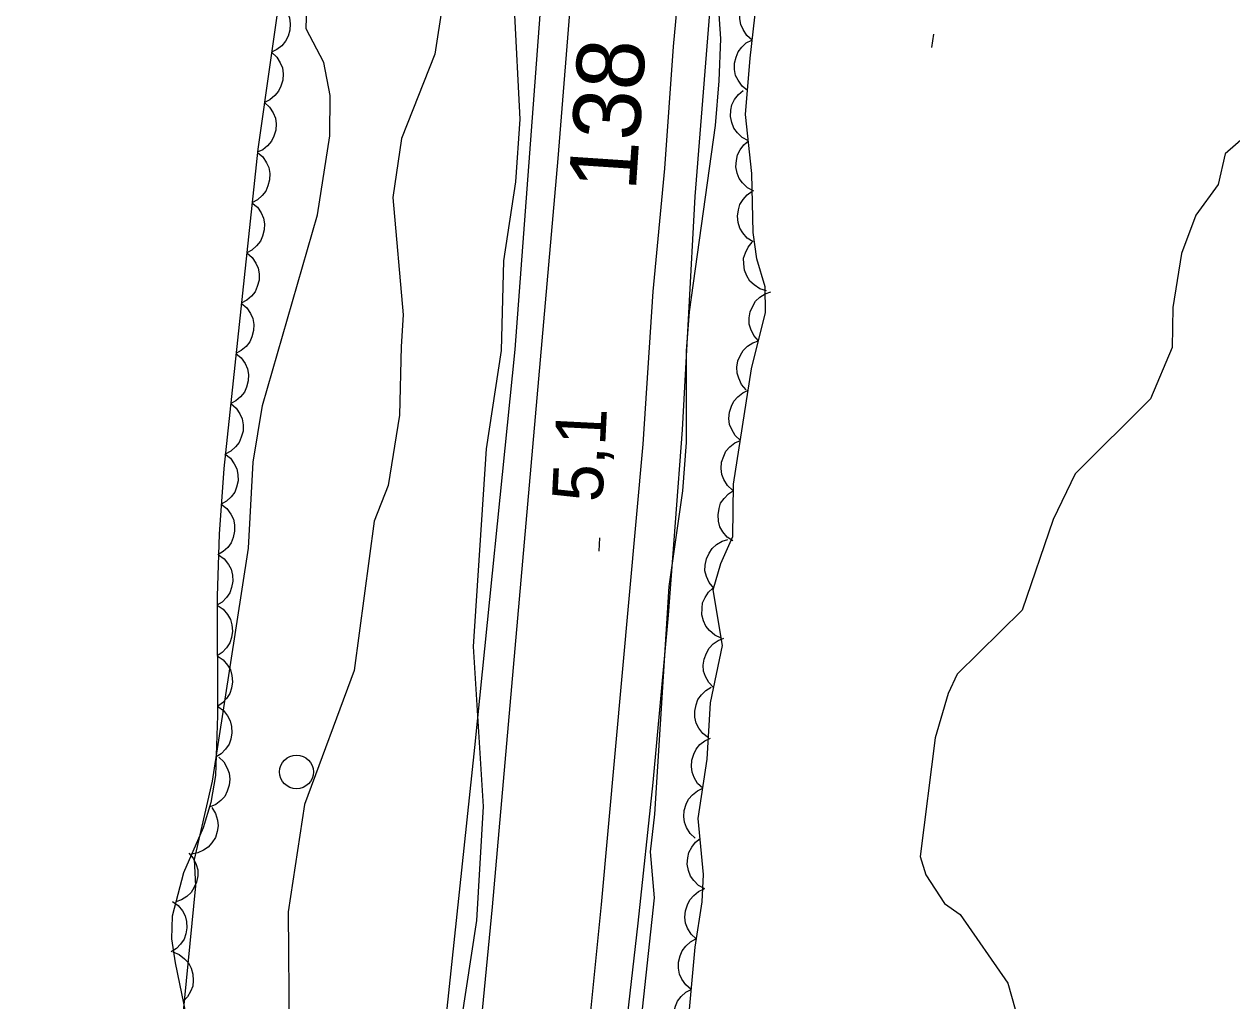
# Model space of a CAD drawing. Extents: x 282461 to 284471, y 5554090 to 5557646.
# Drawn here: x 283458.8 to 283530.4, y 5555869.1 to 5555927 of the extents above; entities that cross this region are included whole.
import ezdxf

# ---------------------------------------------------------------- set-up
doc = ezdxf.new("R2010")
doc.units = 0
for name, color, linetype in [('Niveau 1', 7, 'Continuous'), ('Niveau 15', 7, 'Continuous'), ('Niveau 2', 7, 'Continuous'), ('Niveau 21', 7, 'Continuous'), ('Niveau 3', 7, 'Continuous'), ('Niveau 36', 7, 'Continuous'), ('Niveau 44', 7, 'Continuous')]:
    doc.layers.add(name, color=color, linetype=linetype)

msp = doc.modelspace()

# ---------------------------------------------------------------- linework, layer by layer
at = {"layer": 'Niveau 1'}
for points in [[(283495.33, 5555867.29), (283496.19, 5555875.17), (283495.95, 5555877.9), (283496.2, 5555880.14), (283497.06, 5555893.64), (283497.86, 5555899.31), (283498.08, 5555902.18), (283498.09, 5555907.62), (283498.26, 5555909.94), (283499.81, 5555920.99), (283500.03, 5555923.64), (283500.12, 5555926.12), (283499.96, 5555928.49), (283499.96, 5555931.57), (283500.17, 5555935.18), (283500.71, 5555941.52), (283501.27, 5555949.54), (283501.63, 5555953.29), (283502.46, 5555960.29), (283502.65, 5555963.27), (283502.86, 5555969.26), (283503.28, 5555975.05), (283504.17, 5555985.76), (283504.92, 5555992.93)], [(283483.82, 5555861.94), (283485.65, 5555873.82), (283486.03, 5555880.59), (283485.45, 5555890.09), (283486.21, 5555901.8), (283487.11, 5555907.65), (283487.25, 5555912.96), (283487.96, 5555917.64), (283488.21, 5555921.36), (283487.87, 5555927.92), (283488.75, 5555934.8), (283488.63, 5555937.41), (283490.24, 5555943.3), (283491.15, 5555947.97), (283491.07, 5555954.1), (283491.67, 5555961.77), (283492.46, 5555967.8), (283492.64, 5555970.19), (283493.13, 5555982.39), (283493.76, 5555992.5)]]:
    msp.add_lwpolyline(points, dxfattribs=at)
at = {"layer": 'Niveau 2'}
for points in [[(283484.44, 5555933.56), (283483.15, 5555925.22), (283481.17, 5555920.22), (283480.65, 5555916.71), (283481.28, 5555909.76), (283481.15, 5555907.88), (283481.05, 5555903.81), (283480.39, 5555899.64), (283479.56, 5555897.52), (283478.36, 5555888.65), (283475.42, 5555880.7), (283474.44, 5555874.35), (283474.51, 5555867.14)], [(283466.83, 5555854.16), (283468.98, 5555875.88), (283468.89, 5555877.44), (283469.96, 5555882.09), (283472.09, 5555895.92), (283472.38, 5555901.02), (283472.92, 5555904.37), (283476.19, 5555915.68), (283476.92, 5555920.37), (283476.95, 5555922.76), (283476.57, 5555924.72), (283475.52, 5555926.73), (283475.59, 5555929.46)], [(283532.05, 5555921.05), (283530.05, 5555919.31), (283529.62, 5555917.48), (283528.31, 5555915.66), (283527.45, 5555913.39), (283526.93, 5555910.2), (283526.9, 5555907.81), (283525.62, 5555904.77), (283521.14, 5555900.33), (283519.84, 5555897.61), (283518, 5555892.23), (283514.14, 5555888.43), (283513.61, 5555887.29), (283512.84, 5555884.67), (283511.95, 5555877.63), (283512.28, 5555876.54), (283513.4, 5555874.83), (283514.33, 5555874.18), (283517.14, 5555870.11), (283517.8, 5555867.8)]]:
    msp.add_lwpolyline(points, dxfattribs=at)
at = {"layer": 'Niveau 21'}
for points in [[(283460.71, 5555718.97), (283464.36, 5555736.1), (283469.98, 5555765.27), (283471.92, 5555775.57), (283474.52, 5555790.34), (283476.3, 5555799.49), (283477.96, 5555808.81), (283480.08, 5555821.56), (283481.62, 5555831.93), (283482.77, 5555840.04), (283484.86, 5555856.85), (283486.57, 5555874.63), (283490.46, 5555919.03), (283493.03, 5555950.9), (283494.81, 5555971.05), (283497.52, 5556003.36), (283498.59, 5556015.13), (283507.24, 5556117.01)], [(283469.14, 5555728.42), (283472.32, 5555743.35), (283473.9, 5555752.15), (283475.3, 5555758.17), (283476.57, 5555764.88), (283481.78, 5555793.89), (283484.88, 5555811.49), (283487.66, 5555829.11), (283488.7, 5555836.23), (283489.73, 5555844.57), (283490.72, 5555851.64), (283493.04, 5555874.78), (283495.51, 5555902.08), (283496.11, 5555911.14), (283496.8, 5555918.44), (283497.32, 5555925.68), (283498.06, 5555933.74), (283498.64, 5555941.5), (283500.91, 5555967.99), (283502.83, 5555992.18), (283504.27, 5556007.2), (283509.33, 5556065.83), (283511.06, 5556084.73), (283513.66, 5556115.09)], [(283492.52, 5555850.14), (283495.22, 5555873.66), (283496.11, 5555882.02), (283497.01, 5555891.93), (283497.85, 5555902.94), (283498.6, 5555916.78), (283500.02, 5555934.63), (283500.87, 5555943.73), (283501.43, 5555953.35), (283502.23, 5555961.81), (283503.97, 5555983.09), (283504.53, 5555992.19), (283505.44, 5556001.7), (283506.2, 5556008.2), (283508.29, 5556033.77), (283511.44, 5556064.1), (283513.27, 5556080.88), (283515.65, 5556109.56)], [(283503.9, 5556104.84), (283503.1, 5556096.19), (283502.47, 5556087.83), (283499.48, 5556055.91), (283498.14, 5556036.36), (283497.27, 5556024.95), (283496.66, 5556015.32), (283495.18, 5556000.44), (283494.67, 5555992.56), (283493.09, 5555976.29), (283491.31, 5555953.51), (283487.89, 5555907.7), (283485.51, 5555884.08), (283483.68, 5555866.93), (283482.17, 5555853.32), (283480.13, 5555837.14), (283478.87, 5555828.51), (283477.05, 5555817.96), (283474.47, 5555804.05), (283473.53, 5555798.33)]]:
    msp.add_lwpolyline(points, dxfattribs=at)
at = {"layer": 'Niveau 3'}
for p, q in [((283512.64, 5555925.62), (283512.76, 5555926.41)), ((283492.91, 5555895.73), (283492.95, 5555896.53))]:
    msp.add_line(p, q, dxfattribs=at)
at = {"layer": 'Niveau 36'}
msp.add_circle((283474.943, 5555882.64), 1, dxfattribs=at)
at = {"layer": 'Niveau 44'}
for points in [[(283479.84, 5555993.64), (283478.59, 5555985.11), (283478.28, 5555981.99), (283477.68, 5555973.17), (283476.81, 5555963.49), (283476.15, 5555950.65), (283475.84, 5555947.19), (283475.13, 5555940.63), (283474.15, 5555930.17), (283472.64, 5555919.58), (283470.63, 5555900.65)], [(283501.98, 5555926.06), (283501.66, 5555926.33), (283501.44, 5555926.68), (283501.3, 5555926.98), (283501.25, 5555927.32), (283501.26, 5555927.69), (283501.37, 5555928.06), (283501.49, 5555928.36), (283501.71, 5555928.64), (283502, 5555928.88), (283502.31, 5555929.05)], [(283473.88, 5555928.3), (283474.19, 5555928.02), (283474.4, 5555927.67), (283474.53, 5555927.37), (283474.57, 5555927.02), (283474.55, 5555926.65), (283474.44, 5555926.29), (283474.3, 5555925.99), (283474.07, 5555925.72), (283473.78, 5555925.49), (283473.46, 5555925.33)], [(283498, 5555865.72), (283498.59, 5555872.25), (283499.01, 5555874.93), (283499.09, 5555876.56), (283498.78, 5555879.87), (283499.31, 5555883.39), (283499.5, 5555886.74), (283500.21, 5555890.14), (283499.67, 5555893.45), (283500.12, 5555895.01), (283500.84, 5555896.61), (283500.87, 5555899.71), (283501.94, 5555906.55), (283502.78, 5555909.89), (283502.76, 5555911.41), (283502.26, 5555913.08), (283502.03, 5555914.64), (283501.96, 5555918.15), (283501.59, 5555921.64), (283501.86, 5555924.98), (283502.23, 5555928.29)], [(283501.71, 5555923.07), (283501.38, 5555923.33), (283501.15, 5555923.67), (283501, 5555923.96), (283500.94, 5555924.31), (283500.94, 5555924.68), (283501.03, 5555925.05), (283501.14, 5555925.36), (283501.36, 5555925.64), (283501.63, 5555925.89), (283501.95, 5555926.06)], [(283473.46, 5555925.33), (283473.77, 5555925.05), (283473.98, 5555924.7), (283474.11, 5555924.4), (283474.15, 5555924.05), (283474.13, 5555923.68), (283474.01, 5555923.32), (283473.88, 5555923.02), (283473.65, 5555922.76), (283473.36, 5555922.52), (283473.04, 5555922.36)], [(283501.76, 5555920.08), (283501.39, 5555920.28), (283501.1, 5555920.56), (283500.9, 5555920.83), (283500.77, 5555921.16), (283500.7, 5555921.52), (283500.72, 5555921.9), (283500.78, 5555922.22), (283500.94, 5555922.54), (283501.16, 5555922.83), (283501.44, 5555923.07)], [(283473.04, 5555922.36), (283473.35, 5555922.08), (283473.55, 5555921.73), (283473.69, 5555921.43), (283473.73, 5555921.08), (283473.71, 5555920.71), (283473.59, 5555920.35), (283473.46, 5555920.05), (283473.22, 5555919.79), (283472.94, 5555919.55), (283472.61, 5555919.4)], [(283502.07, 5555917.09), (283501.7, 5555917.29), (283501.41, 5555917.58), (283501.21, 5555917.84), (283501.09, 5555918.17), (283501.02, 5555918.53), (283501.04, 5555918.91), (283501.1, 5555919.24), (283501.26, 5555919.55), (283501.48, 5555919.85), (283501.76, 5555920.08)], [(283472.62, 5555919.39), (283472.94, 5555919.13), (283473.16, 5555918.78), (283473.3, 5555918.49), (283473.36, 5555918.14), (283473.35, 5555917.77), (283473.24, 5555917.4), (283473.12, 5555917.1), (283472.9, 5555916.83), (283472.62, 5555916.58), (283472.3, 5555916.41)], [(283502.04, 5555914.08), (283501.69, 5555914.31), (283501.43, 5555914.62), (283501.25, 5555914.9), (283501.15, 5555915.24), (283501.11, 5555915.61), (283501.17, 5555915.99), (283501.25, 5555916.3), (283501.44, 5555916.6), (283501.69, 5555916.88), (283501.98, 5555917.09)], [(283472.3, 5555916.41), (283472.62, 5555916.14), (283472.84, 5555915.8), (283472.99, 5555915.5), (283473.04, 5555915.16), (283473.03, 5555914.79), (283472.93, 5555914.42), (283472.81, 5555914.12), (283472.58, 5555913.84), (283472.3, 5555913.6), (283471.99, 5555913.43)], [(283502.83, 5555911.18), (283502.43, 5555911.3), (283502.09, 5555911.53), (283501.85, 5555911.76), (283501.66, 5555912.06), (283501.53, 5555912.4), (283501.48, 5555912.78), (283501.47, 5555913.11), (283501.58, 5555913.44), (283501.74, 5555913.78), (283501.97, 5555914.06)], [(283471.99, 5555913.43), (283472.31, 5555913.16), (283472.53, 5555912.82), (283472.67, 5555912.52), (283472.72, 5555912.18), (283472.72, 5555911.81), (283472.61, 5555911.44), (283472.49, 5555911.13), (283472.27, 5555910.86), (283471.99, 5555910.62), (283471.67, 5555910.45)], [(283502.36, 5555908.22), (283502.08, 5555908.53), (283501.91, 5555908.9), (283501.81, 5555909.21), (283501.81, 5555909.57), (283501.87, 5555909.93), (283502.02, 5555910.28), (283502.18, 5555910.57), (283502.44, 5555910.8), (283502.75, 5555911.01), (283503.09, 5555911.13)], [(283471.67, 5555910.45), (283471.99, 5555910.18), (283472.21, 5555909.84), (283472.35, 5555909.54), (283472.41, 5555909.19), (283472.4, 5555908.82), (283472.3, 5555908.46), (283472.17, 5555908.15), (283471.95, 5555907.88), (283471.67, 5555907.64), (283471.35, 5555907.47)], [(283501.63, 5555905.3), (283501.35, 5555905.62), (283501.18, 5555905.99), (283501.08, 5555906.3), (283501.07, 5555906.65), (283501.13, 5555907.02), (283501.29, 5555907.37), (283501.45, 5555907.65), (283501.71, 5555907.89), (283502.02, 5555908.09), (283502.36, 5555908.22)], [(283471.35, 5555907.47), (283471.67, 5555907.2), (283471.89, 5555906.86), (283472.04, 5555906.56), (283472.09, 5555906.21), (283472.08, 5555905.84), (283471.98, 5555905.47), (283471.86, 5555905.17), (283471.63, 5555904.9), (283471.35, 5555904.66), (283471.04, 5555904.49)], [(283501.28, 5555902.31), (283500.97, 5555902.6), (283500.77, 5555902.95), (283500.64, 5555903.26), (283500.6, 5555903.61), (283500.63, 5555903.98), (283500.75, 5555904.34), (283500.89, 5555904.64), (283501.12, 5555904.9), (283501.42, 5555905.13), (283501.74, 5555905.28)], [(283471.04, 5555904.49), (283471.36, 5555904.22), (283471.58, 5555903.88), (283471.72, 5555903.58), (283471.77, 5555903.23), (283471.77, 5555902.86), (283471.66, 5555902.49), (283471.54, 5555902.19), (283471.32, 5555901.92), (283471.04, 5555901.67), (283470.72, 5555901.5)], [(283500.81, 5555899.35), (283500.51, 5555899.63), (283500.3, 5555899.98), (283500.18, 5555900.29), (283500.14, 5555900.64), (283500.16, 5555901.01), (283500.29, 5555901.37), (283500.42, 5555901.67), (283500.66, 5555901.93), (283500.95, 5555902.16), (283501.28, 5555902.31)], [(283470.69, 5555901.51), (283471.02, 5555901.25), (283471.25, 5555900.92), (283471.4, 5555900.62), (283471.47, 5555900.28), (283471.48, 5555899.91), (283471.39, 5555899.54), (283471.28, 5555899.23), (283471.06, 5555898.95), (283470.79, 5555898.7), (283470.48, 5555898.52)], [(283470.63, 5555900.65), (283470.36, 5555896.74), (283470.24, 5555893.06), (283470.25, 5555885.98), (283470.14, 5555882.42), (283469.87, 5555880.82), (283469.4, 5555879.33), (283468.24, 5555876.66), (283467.56, 5555874.08), (283467.53, 5555872.73), (283467.74, 5555871.31), (283468.38, 5555868.25), (283468.9, 5555865.06), (283469.15, 5555860.16), (283469.07, 5555858.37), (283465.11, 5555856.43), (283461.86, 5555855.94), (283457.91, 5555855.91), (283452.56, 5555857.26), (283449.99, 5555858.86), (283447.64, 5555862.31), (283445.05, 5555868.69)], [(283500.84, 5555896.34), (283500.49, 5555896.57), (283500.24, 5555896.89), (283500.07, 5555897.18), (283499.98, 5555897.52), (283499.96, 5555897.89), (283500.02, 5555898.27), (283500.11, 5555898.58), (283500.31, 5555898.87), (283500.57, 5555899.14), (283500.87, 5555899.34)], [(283470.48, 5555898.52), (283470.81, 5555898.26), (283471.05, 5555897.93), (283471.2, 5555897.63), (283471.26, 5555897.29), (283471.27, 5555896.92), (283471.18, 5555896.55), (283471.07, 5555896.24), (283470.86, 5555895.96), (283470.59, 5555895.71), (283470.28, 5555895.52)], [(283499.7, 5555893.55), (283499.43, 5555893.87), (283499.27, 5555894.24), (283499.18, 5555894.56), (283499.19, 5555894.91), (283499.26, 5555895.28), (283499.43, 5555895.62), (283499.6, 5555895.9), (283499.87, 5555896.13), (283500.19, 5555896.32), (283500.53, 5555896.43)], [(283470.32, 5555895.52), (283470.66, 5555895.28), (283470.9, 5555894.95), (283471.07, 5555894.67), (283471.15, 5555894.32), (283471.17, 5555893.95), (283471.09, 5555893.58), (283470.99, 5555893.27), (283470.79, 5555892.98), (283470.53, 5555892.72), (283470.22, 5555892.53)], [(283500.14, 5555890.58), (283499.76, 5555890.76), (283499.45, 5555891.03), (283499.24, 5555891.28), (283499.09, 5555891.6), (283499, 5555891.96), (283499.01, 5555892.35), (283499.04, 5555892.67), (283499.19, 5555892.99), (283499.39, 5555893.3), (283499.65, 5555893.55)], [(283470.24, 5555892.53), (283470.59, 5555892.29), (283470.84, 5555891.98), (283471.02, 5555891.69), (283471.11, 5555891.36), (283471.14, 5555890.99), (283471.08, 5555890.61), (283470.99, 5555890.3), (283470.79, 5555890), (283470.54, 5555889.73), (283470.24, 5555889.53)], [(283499.69, 5555887.64), (283499.4, 5555887.94), (283499.21, 5555888.3), (283499.1, 5555888.61), (283499.08, 5555888.97), (283499.13, 5555889.33), (283499.27, 5555889.69), (283499.42, 5555889.98), (283499.67, 5555890.23), (283499.97, 5555890.44), (283500.3, 5555890.58)], [(283470.24, 5555889.53), (283470.59, 5555889.29), (283470.85, 5555888.98), (283471.02, 5555888.7), (283471.11, 5555888.36), (283471.14, 5555887.99), (283471.08, 5555887.61), (283470.99, 5555887.3), (283470.8, 5555887), (283470.55, 5555886.73), (283470.25, 5555886.53)], [(283499.38, 5555884.66), (283499.05, 5555884.91), (283498.81, 5555885.24), (283498.66, 5555885.54), (283498.58, 5555885.88), (283498.57, 5555886.25), (283498.66, 5555886.62), (283498.76, 5555886.93), (283498.98, 5555887.22), (283499.24, 5555887.47), (283499.55, 5555887.66)], [(283470.27, 5555886.53), (283470.61, 5555886.28), (283470.85, 5555885.96), (283471.01, 5555885.67), (283471.09, 5555885.33), (283471.11, 5555884.96), (283471.04, 5555884.59), (283470.94, 5555884.28), (283470.74, 5555883.99), (283470.48, 5555883.72), (283470.17, 5555883.53)], [(283499.05, 5555881.68), (283498.74, 5555881.96), (283498.54, 5555882.31), (283498.41, 5555882.62), (283498.37, 5555882.97), (283498.39, 5555883.34), (283498.51, 5555883.7), (283498.65, 5555884), (283498.88, 5555884.26), (283499.17, 5555884.49), (283499.5, 5555884.65)], [(283470.33, 5555883.52), (283470.63, 5555883.23), (283470.83, 5555882.87), (283470.95, 5555882.57), (283470.98, 5555882.22), (283470.95, 5555881.85), (283470.83, 5555881.49), (283470.69, 5555881.19), (283470.45, 5555880.94), (283470.15, 5555880.71), (283469.83, 5555880.56)], [(283498.6, 5555878.71), (283498.3, 5555878.99), (283498.09, 5555879.34), (283497.96, 5555879.65), (283497.92, 5555880), (283497.95, 5555880.36), (283498.07, 5555880.73), (283498.2, 5555881.03), (283498.44, 5555881.29), (283498.73, 5555881.52), (283499.05, 5555881.68)], [(283469.92, 5555880.52), (283470.14, 5555880.17), (283470.25, 5555879.78), (283470.3, 5555879.45), (283470.24, 5555879.1), (283470.13, 5555878.75), (283469.92, 5555878.43), (283469.71, 5555878.18), (283469.42, 5555877.99), (283469.08, 5555877.84), (283468.72, 5555877.77)], [(283499.17, 5555875.71), (283498.8, 5555875.91), (283498.52, 5555876.2), (283498.32, 5555876.46), (283498.2, 5555876.8), (283498.13, 5555877.16), (283498.16, 5555877.54), (283498.22, 5555877.86), (283498.39, 5555878.17), (283498.61, 5555878.47), (283498.89, 5555878.7)], [(283468.55, 5555877.83), (283468.82, 5555877.52), (283468.99, 5555877.15), (283469.08, 5555876.83), (283469.09, 5555876.48), (283469.02, 5555876.11), (283468.86, 5555875.77), (283468.7, 5555875.48), (283468.44, 5555875.25), (283468.12, 5555875.05), (283467.78, 5555874.93)], [(283498.66, 5555872.73), (283498.36, 5555873.01), (283498.15, 5555873.37), (283498.03, 5555873.67), (283497.99, 5555874.02), (283498.02, 5555874.39), (283498.14, 5555874.75), (283498.28, 5555875.05), (283498.51, 5555875.31), (283498.8, 5555875.54), (283499.13, 5555875.7)], [(283467.58, 5555874.96), (283467.92, 5555874.72), (283468.17, 5555874.4), (283468.33, 5555874.11), (283468.42, 5555873.77), (283468.44, 5555873.4), (283468.37, 5555873.03), (283468.27, 5555872.71), (283468.07, 5555872.42), (283467.82, 5555872.16), (283467.51, 5555871.96)], [(283498.36, 5555869.74), (283498.04, 5555870.01), (283497.81, 5555870.34), (283497.67, 5555870.64), (283497.61, 5555870.99), (283497.61, 5555871.36), (283497.71, 5555871.73), (283497.82, 5555872.03), (283498.04, 5555872.31), (283498.32, 5555872.56), (283498.63, 5555872.73)], [(283467.6, 5555871.96), (283467.99, 5555871.81), (283468.3, 5555871.55), (283468.53, 5555871.31), (283468.69, 5555870.99), (283468.79, 5555870.64), (283468.81, 5555870.26), (283468.79, 5555869.93), (283468.66, 5555869.61), (283468.47, 5555869.29), (283468.22, 5555869.03)], [(283498.09, 5555866.75), (283497.77, 5555867.01), (283497.54, 5555867.35), (283497.4, 5555867.65), (283497.34, 5555868), (283497.34, 5555868.37), (283497.44, 5555868.74), (283497.55, 5555869.04), (283497.77, 5555869.32), (283498.05, 5555869.57), (283498.36, 5555869.74)]]:
    msp.add_lwpolyline(points, dxfattribs=at)

# ---------------------------------------------------------------- texts
at = {"layer": 'Niveau 15'}
msp.add_text('138', height=4, rotation=86.19224, dxfattribs=at).set_placement((283495.07, 5555917.06))
at = {"layer": 'Niveau 3'}
msp.add_text('5,1  ', height=3, rotation=87.14334, dxfattribs=at).set_placement((283493.09, 5555898.61))

doc.saveas('drawing.dxf')
